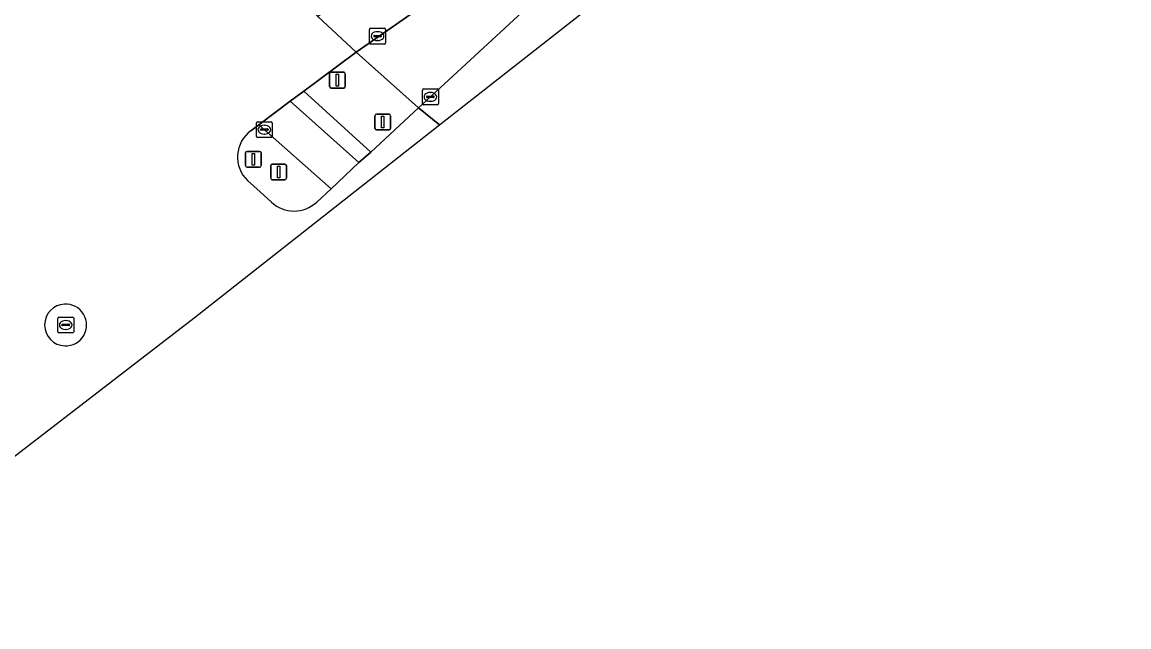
# Model space of a CAD drawing. Extents: x 162073 to 163043, y 381818 to 382561.
# Drawn here: x 162792.6 to 162862.4, y 382030.7 to 382068.8 of the extents above; entities that cross this region are included whole.
import ezdxf

# ---------------------------------------------------------------- set-up
doc = ezdxf.new("R2010")
doc.units = 0
for name, color, linetype in [('IMGEO_Fietspad_open', 7, 'Continuous'), ('IMGEO_Groenvoorziening', 7, 'Continuous'), ('IMGEO_Haag', 7, 'Continuous'), ('IMGEO_Kolk', 7, 'Continuous'), ('IMGEO_Lichtmast', 7, 'Continuous'), ('IMGEO_Portaal', 7, 'Continuous'), ('IMGEO_Rijbaan_lokaal_gesloten', 7, 'Continuous'), ('IMGEO_Rijbaan_regionaal_gesloten', 7, 'Continuous'), ('IMGEO_Verkeerseiland_gesloten', 7, 'Continuous'), ('IMGEO_Verkeerseiland_open', 7, 'Continuous'), ('IMGEO_Verkeersregelinstallatiepaal', 7, 'Continuous'), ('IMGEO_Voetpad_open', 7, 'Continuous')]:
    doc.layers.add(name, color=color, linetype=linetype)

msp = doc.modelspace()

# ---------------------------------------------------------------- linework, layer by layer
at = {"layer": 'IMGEO_Fietspad_open'}
msp.add_lwpolyline([(162807.554, 382062.355), (162812.113, 382058.327), (162813.859, 382059.97), (162809.533, 382063.835)], close=True, dxfattribs=at)
at = {"layer": 'IMGEO_Groenvoorziening'}
msp.add_lwpolyline([(162836.143, 382080.544), (162835.099, 382081.792), (162825.266, 382074.992), (162813.682, 382066.937), (162817.62, 382063.422)], close=True, dxfattribs=at)
at = {"layer": 'IMGEO_Haag'}
msp.add_lwpolyline([(162813.682, 382066.937), (162817.62, 382063.422), (162836.143, 382080.544), (162835.099, 382081.792), (162825.266, 382074.992)], close=True, dxfattribs=at)
at = {"layer": 'IMGEO_Kolk'}
for p, q in [((162814.606, 382068.443), (162815.458, 382068.443)), ((162814.531, 382067.517), (162814.531, 382068.369)), ((162814.79, 382067.937), (162814.79, 382067.949)), ((162815.228, 382067.9), (162814.83, 382067.9)), ((162814.833, 382067.986), (162815.231, 382067.986)), ((162815.019, 382068.223), (162815.044, 382068.223)), ((162815.274, 382067.949), (162815.274, 382067.937)), ((162815.532, 382068.369), (162815.532, 382067.517)), ((162815.458, 382067.443), (162814.606, 382067.443)), ((162815.042, 382067.663), (162815.017, 382067.663)), ((162817.865, 382063.689), (162817.865, 382064.541)), ((162817.94, 382064.615), (162818.792, 382064.615)), ((162818.353, 382064.395), (162818.378, 382064.395)), ((162818.866, 382064.541), (162818.866, 382063.689)), ((162818.792, 382063.615), (162817.94, 382063.615)), ((162818.124, 382064.109), (162818.124, 382064.121)), ((162818.562, 382064.072), (162818.164, 382064.072)), ((162818.167, 382064.158), (162818.565, 382064.158)), ((162818.376, 382063.835), (162818.351, 382063.835)), ((162818.608, 382064.121), (162818.608, 382064.109)), ((162807.398, 382061.624), (162807.398, 382062.476)), ((162807.473, 382062.55), (162808.325, 382062.55)), ((162807.886, 382062.33), (162807.911, 382062.33)), ((162808.399, 382062.476), (162808.399, 382061.624)), ((162808.325, 382061.55), (162807.473, 382061.55)), ((162807.657, 382062.044), (162807.657, 382062.056)), ((162808.095, 382062.007), (162807.697, 382062.007)), ((162807.7, 382062.093), (162808.098, 382062.093)), ((162807.909, 382061.77), (162807.884, 382061.77)), ((162808.141, 382062.056), (162808.141, 382062.044)), ((162794.88, 382049.317), (162794.88, 382050.169)), ((162794.955, 382050.243), (162795.807, 382050.243)), ((162795.139, 382049.737), (162795.139, 382049.749)), ((162795.577, 382049.7), (162795.179, 382049.7)), ((162795.182, 382049.786), (162795.58, 382049.786)), ((162795.368, 382050.023), (162795.393, 382050.023)), ((162795.623, 382049.749), (162795.623, 382049.737)), ((162795.881, 382050.169), (162795.881, 382049.317)), ((162795.807, 382049.243), (162794.955, 382049.243)), ((162795.391, 382049.463), (162795.366, 382049.463))]:
    msp.add_line(p, q, dxfattribs=at)
for points in [[(162814.606, 382068.443), (162815.458, 382068.443)], [(162814.531, 382067.517), (162814.531, 382068.369)], [(162815.532, 382068.369), (162815.532, 382067.517)], [(162815.458, 382067.443), (162814.606, 382067.443)], [(162817.865, 382063.689), (162817.865, 382064.541)], [(162817.94, 382064.615), (162818.792, 382064.615)], [(162818.866, 382064.541), (162818.866, 382063.689)], [(162818.792, 382063.615), (162817.94, 382063.615)], [(162807.398, 382061.624), (162807.398, 382062.476)], [(162807.473, 382062.55), (162808.325, 382062.55)], [(162808.399, 382062.476), (162808.399, 382061.624)], [(162808.325, 382061.55), (162807.473, 382061.55)], [(162794.88, 382049.317), (162794.88, 382050.169)], [(162794.955, 382050.243), (162795.807, 382050.243)], [(162795.881, 382050.169), (162795.881, 382049.317)], [(162795.807, 382049.243), (162794.955, 382049.243)]]:
    msp.add_lwpolyline(points, dxfattribs=at)
for centre, radius, start, end in [((162814.608, 382068.367), 0.0765, 91.55205, 178.44795), ((162814.608, 382068.367), 0.0765, 91.55205, 178.44795), ((162815.456, 382068.367), 0.0765, 1.55205, 88.44795), ((162815.456, 382068.367), 0.0765, 1.55205, 88.44795), ((162814.83, 382067.946), 0.0403, 85.87752, 175.75265), ((162814.827, 382067.936), 0.0366, 178.93798, 274.71019), ((162815.231, 382067.943), 0.043, 264.86636, 352.45326), ((162815.235, 382067.948), 0.0386, 1.73085, 96.63898), ((162814.608, 382067.519), 0.0765, 181.55205, 268.44795), ((162814.608, 382067.519), 0.0765, 181.55205, 268.44795), ((162815.456, 382067.519), 0.0765, 271.55205, 358.44795), ((162815.456, 382067.519), 0.0765, 271.55205, 358.44795), ((162817.942, 382064.539), 0.0765, 91.55205, 178.44795), ((162817.942, 382064.539), 0.0765, 91.55205, 178.44795), ((162818.79, 382064.539), 0.0765, 1.55205, 88.44795), ((162818.79, 382064.539), 0.0765, 1.55205, 88.44795), ((162817.942, 382063.691), 0.0765, 181.55205, 268.44795), ((162817.942, 382063.691), 0.0765, 181.55205, 268.44795), ((162818.164, 382064.118), 0.0403, 85.87752, 175.75265), ((162818.161, 382064.108), 0.0366, 178.93798, 274.71019), ((162818.565, 382064.115), 0.043, 264.86636, 352.45326), ((162818.569, 382064.12), 0.0386, 1.73085, 96.63898), ((162818.79, 382063.691), 0.0765, 271.55205, 358.44795), ((162818.79, 382063.691), 0.0765, 271.55205, 358.44795), ((162807.475, 382062.474), 0.0765, 91.55205, 178.44795), ((162807.475, 382062.474), 0.0765, 91.55205, 178.44795), ((162808.323, 382062.474), 0.0765, 1.55205, 88.44795), ((162808.323, 382062.474), 0.0765, 1.55205, 88.44795), ((162807.475, 382061.626), 0.0765, 181.55205, 268.44795), ((162807.475, 382061.626), 0.0765, 181.55205, 268.44795), ((162807.697, 382062.053), 0.0403, 85.87752, 175.75265), ((162807.694, 382062.043), 0.0366, 178.93798, 274.71019), ((162808.098, 382062.05), 0.043, 264.86636, 352.45326), ((162808.102, 382062.055), 0.0386, 1.73085, 96.63898), ((162808.323, 382061.626), 0.0765, 271.55205, 358.44795), ((162808.323, 382061.626), 0.0765, 271.55205, 358.44795), ((162794.957, 382050.167), 0.0765, 91.55205, 178.44795), ((162794.957, 382050.167), 0.0765, 91.55205, 178.44795), ((162795.179, 382049.746), 0.0403, 85.87752, 175.75265), ((162795.176, 382049.736), 0.0366, 178.93798, 274.71019), ((162795.58, 382049.743), 0.043, 264.86636, 352.45326), ((162795.584, 382049.748), 0.0386, 1.73085, 96.63898), ((162795.805, 382050.167), 0.0765, 1.55205, 88.44795), ((162795.805, 382050.167), 0.0765, 1.55205, 88.44795), ((162794.957, 382049.319), 0.0765, 181.55205, 268.44795), ((162794.957, 382049.319), 0.0765, 181.55205, 268.44795), ((162795.805, 382049.319), 0.0765, 271.55205, 358.44795), ((162795.805, 382049.319), 0.0765, 271.55205, 358.44795)]:
    msp.add_arc(centre, radius, start, end, dxfattribs=at)
for centre, major_axis, ratio, start_param, end_param in [((162815.018, 382067.943), (-0.387, 0.002), 0.722429, 4.712389, 7.853982), ((162815.043, 382067.943), (-0.39, 0.002), 0.717154, 1.570796, 4.712389), ((162818.352, 382064.115), (-0.387, 0.002), 0.722429, 4.712389, 7.853982), ((162818.377, 382064.115), (-0.39, 0.002), 0.717154, 1.570796, 4.712389), ((162807.885, 382062.05), (-0.387, 0.002), 0.722429, 4.712389, 7.853982), ((162807.91, 382062.05), (-0.39, 0.002), 0.717154, 1.570796, 4.712389), ((162795.367, 382049.743), (-0.387, 0.002), 0.722429, 4.712389, 7.853982), ((162795.392, 382049.743), (-0.39, 0.002), 0.717154, 1.570796, 4.712389)]:
    msp.add_ellipse(centre, major_axis=major_axis, ratio=ratio, start_param=start_param, end_param=end_param, dxfattribs=at)
at = {"layer": 'IMGEO_Lichtmast'}
for p, q in [((162808.298, 382058.982), (162808.298, 382059.782)), ((162808.298, 382059.782), (162808.298, 382058.982)), ((162808.398, 382059.882), (162809.188, 382059.882)), ((162809.188, 382059.882), (162808.398, 382059.882)), ((162809.288, 382059.782), (162809.288, 382058.982)), ((162809.288, 382058.982), (162809.288, 382059.782)), ((162809.188, 382058.882), (162808.398, 382058.882)), ((162808.398, 382058.882), (162809.188, 382058.882))]:
    msp.add_line(p, q, dxfattribs=at)
msp.add_lwpolyline([(162808.718, 382059.757), (162808.868, 382059.757), (162808.868, 382059.007), (162808.718, 382059.007), (162808.718, 382059.757)], dxfattribs=at)
for centre, start, end in [((162808.398, 382059.782), 90, 180), ((162808.398, 382059.782), 90, 180), ((162809.188, 382059.782), 0, 90), ((162809.188, 382059.782), 360, 90), ((162808.398, 382058.982), 180, 270), ((162808.398, 382058.982), 180, 270), ((162809.188, 382058.982), 270, 0), ((162809.188, 382058.982), 270, 0)]:
    msp.add_arc(centre, 0.1, start, end, dxfattribs=at)
at = {"layer": 'IMGEO_Portaal'}
for p, q in [((162806.712, 382059.78), (162806.712, 382060.58)), ((162806.712, 382060.58), (162806.712, 382059.78)), ((162806.812, 382060.68), (162807.602, 382060.68)), ((162807.602, 382060.68), (162806.812, 382060.68)), ((162807.702, 382060.58), (162807.702, 382059.78)), ((162807.702, 382059.78), (162807.702, 382060.58)), ((162807.602, 382059.68), (162806.812, 382059.68)), ((162806.812, 382059.68), (162807.602, 382059.68))]:
    msp.add_line(p, q, dxfattribs=at)
msp.add_lwpolyline([(162807.132, 382060.555), (162807.282, 382060.555), (162807.282, 382059.805), (162807.132, 382059.805), (162807.132, 382060.555)], dxfattribs=at)
for centre, start, end in [((162806.812, 382060.58), 90, 180), ((162806.812, 382060.58), 90, 180), ((162807.602, 382060.58), 0, 90), ((162807.602, 382060.58), 360, 90), ((162806.812, 382059.78), 180, 270), ((162806.812, 382059.78), 180, 270), ((162807.602, 382059.78), 270, 0), ((162807.602, 382059.78), 270, 0)]:
    msp.add_arc(centre, 0.1, start, end, dxfattribs=at)
at = {"layer": 'IMGEO_Rijbaan_lokaal_gesloten'}
for centre, radius, start, end in [((162795.366, 382049.743), 1.315, 92.30447, 268.13157), ((162795.381, 382049.743), 1.316, 267.45274, 92.9833)]:
    msp.add_arc(centre, radius, start, end, dxfattribs=at)
at = {"layer": 'IMGEO_Rijbaan_regionaal_gesloten'}
for points in [[(162818.948, 382062.362), (162831.183, 382071.978), (162836.558, 382077.069), (162869.534, 382108.305), (162905.886, 382147.567), (162937.76, 382187.092), (162956.261, 382217.556), (162954.584, 382218.542)], [(162841.767, 382087.144), (162843.623, 382088.844), (162856.412, 382100.691), (162860.172, 382104.202), (162857.095, 382102.16), (162853.975, 382099.609), (162850.84, 382097.231), (162847.646, 382094.715), (162844.523, 382092.42), (162841.238, 382090.006), (162838.058, 382087.71), (162834.859, 382085.441), (162831.687, 382083.19), (162828.359, 382080.83), (162825.108, 382078.612), (162822.031, 382076.563), (162811.272, 382069.185), (162813.682, 382066.937), (162825.266, 382074.992), (162835.099, 382081.792)], [(162845.872, 382089.537), (162836.143, 382080.544), (162817.62, 382063.422), (162818.948, 382062.362)], [(162807.056, 382061.983), (162807.554, 382062.355), (162809.533, 382063.835), (162810.384, 382064.471), (162813.682, 382066.937), (162811.272, 382069.185), (162808.646, 382071.634), (162806.458, 382073.675), (162804.04, 382075.93), (162799.744, 382073.158), (162799.619, 382073.087), (162799.428, 382072.978), (162796.25, 382071.3), (162792.509, 382069.951), (162791.215, 382069.716), (162783.235, 382061.7), (162784.601, 382060.305)], [(162818.948, 382062.362), (162817.62, 382063.422), (162814.614, 382060.641), (162813.859, 382059.97), (162812.113, 382058.327), (162811.197, 382057.489)], [(162781.766, 382037.157), (162779.764, 382035.761), (162779.658, 382035.688), (162776.237, 382033.127), (162775.869, 382032.852), (162778.171, 382030.722), (162803.474, 382050.201), (162818.948, 382062.362)], [(162808.34, 382057.484), (162807.634, 382058.122), (162806.837, 382058.842)]]:
    msp.add_lwpolyline(points, dxfattribs=at)
for centre, radius, start, end in [((162808.261, 382060.321), 2.053, 125.9404, 226.08284), ((162809.766, 382059.001), 2.082, 226.76746, 313.43308), ((162795.366, 382049.743), 1.315, 92.30447, 268.13157), ((162795.381, 382049.743), 1.316, 267.45274, 92.9833)]:
    msp.add_arc(centre, radius, start, end, dxfattribs=at)
at = {"layer": 'IMGEO_Verkeerseiland_gesloten'}
for points in [[(162811.197, 382057.489), (162812.113, 382058.327), (162807.554, 382062.355), (162807.056, 382061.983)], [(162806.837, 382058.842), (162807.634, 382058.122), (162808.34, 382057.484)]]:
    msp.add_lwpolyline(points, dxfattribs=at)
for centre, radius, start, end in [((162808.261, 382060.321), 2.053, 125.9404, 226.08284), ((162809.766, 382059.001), 2.082, 226.76746, 313.43308)]:
    msp.add_arc(centre, radius, start, end, dxfattribs=at)
at = {"layer": 'IMGEO_Verkeerseiland_open'}
msp.add_lwpolyline([(162813.859, 382059.97), (162814.614, 382060.641), (162810.384, 382064.471), (162809.533, 382063.835)], close=True, dxfattribs=at)
at = {"layer": 'IMGEO_Verkeersregelinstallatiepaal'}
for p, q in [((162812.109, 382065.673), (162812.899, 382065.673)), ((162812.899, 382065.673), (162812.109, 382065.673)), ((162812.009, 382064.773), (162812.009, 382065.573)), ((162812.009, 382065.573), (162812.009, 382064.773)), ((162812.999, 382065.573), (162812.999, 382064.773)), ((162812.999, 382064.773), (162812.999, 382065.573)), ((162812.899, 382064.673), (162812.109, 382064.673)), ((162812.109, 382064.673), (162812.899, 382064.673)), ((162814.868, 382062.129), (162814.868, 382062.929)), ((162814.868, 382062.929), (162814.868, 382062.129)), ((162814.968, 382063.029), (162815.758, 382063.029)), ((162815.758, 382063.029), (162814.968, 382063.029)), ((162815.858, 382062.929), (162815.858, 382062.129)), ((162815.858, 382062.129), (162815.858, 382062.929)), ((162815.758, 382062.029), (162814.968, 382062.029)), ((162814.968, 382062.029), (162815.758, 382062.029))]:
    msp.add_line(p, q, dxfattribs=at)
for points in [[(162812.429, 382065.548), (162812.579, 382065.548), (162812.579, 382064.798), (162812.429, 382064.798), (162812.429, 382065.548)], [(162815.288, 382062.904), (162815.438, 382062.904), (162815.438, 382062.154), (162815.288, 382062.154), (162815.288, 382062.904)]]:
    msp.add_lwpolyline(points, dxfattribs=at)
for centre, start, end in [((162812.109, 382065.573), 90, 180), ((162812.109, 382065.573), 90, 180), ((162812.899, 382065.573), 0, 90), ((162812.899, 382065.573), 360, 90), ((162812.109, 382064.773), 180, 270), ((162812.109, 382064.773), 180, 270), ((162812.899, 382064.773), 270, 0), ((162812.899, 382064.773), 270, 0), ((162814.968, 382062.929), 90, 180), ((162814.968, 382062.929), 90, 180), ((162815.758, 382062.929), 0, 90), ((162815.758, 382062.929), 360, 90), ((162814.968, 382062.129), 180, 270), ((162814.968, 382062.129), 180, 270), ((162815.758, 382062.129), 270, 0), ((162815.758, 382062.129), 270, 0)]:
    msp.add_arc(centre, 0.1, start, end, dxfattribs=at)
at = {"layer": 'IMGEO_Voetpad_open'}
msp.add_lwpolyline([(162810.384, 382064.471), (162814.614, 382060.641), (162817.62, 382063.422), (162813.682, 382066.937)], close=True, dxfattribs=at)

doc.saveas('drawing.dxf')
